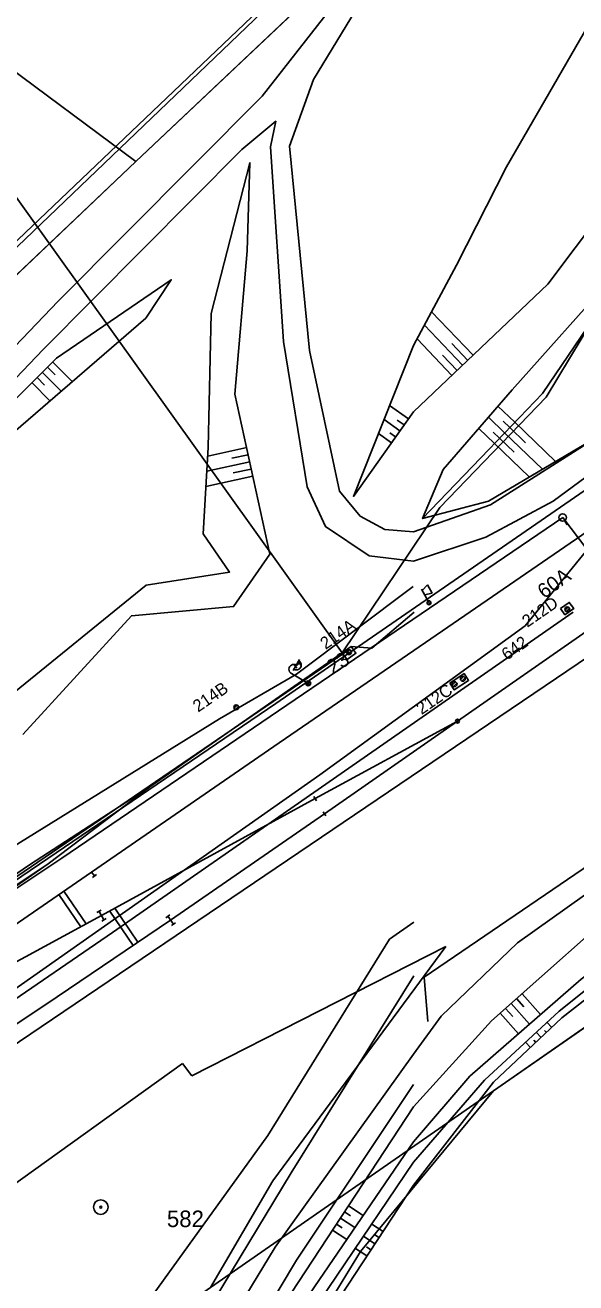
# Model space of a CAD drawing. Extents: x -469926 to -462499, y -1098642 to -1092733.
# Drawn here: x -467939.8 to -467883.4, y -1097204.1 to -1097075.1 of the extents above; entities that cross this region are included whole.
import ezdxf

# ---------------------------------------------------------------- set-up
doc = ezdxf.new("R2010")
doc.units = 0
for name, color, linetype in [('Vrstva 1', 7, 'Continuous'), ('Vrstva 10', 7, 'Continuous'), ('Vrstva 11', 7, 'Continuous'), ('Vrstva 12', 7, 'Continuous'), ('Vrstva 13', 7, 'Continuous'), ('Vrstva 14', 7, 'Continuous'), ('Vrstva 16', 7, 'Continuous'), ('Vrstva 18', 7, 'Continuous'), ('Vrstva 20', 7, 'Continuous'), ('Vrstva 22', 7, 'Continuous'), ('Vrstva 24', 7, 'Continuous'), ('Vrstva 4', 7, 'Continuous'), ('Vrstva 44', 7, 'Continuous'), ('Vrstva 46', 7, 'Continuous'), ('Vrstva 48', 7, 'Continuous'), ('Vrstva 49', 7, 'Continuous'), ('Vrstva 50', 7, 'Continuous'), ('Vrstva 51', 7, 'Continuous'), ('Vrstva 52', 7, 'Continuous'), ('Vrstva 58', 7, 'Continuous'), ('Vrstva 6', 7, 'Continuous'), ('Vrstva 62', 7, 'Continuous'), ('Vrstva 7', 7, 'Continuous'), ('Vrstva 8', 7, 'Continuous'), ('Vrstva 9', 7, 'Continuous')]:
    doc.layers.add(name, color=color, linetype=linetype)

msp = doc.modelspace()

# ---------------------------------------------------------------- linework, layer by layer
at = {"layer": 'Vrstva 1'}
for p, q in [((-467989.69, -1097043.58), (-467928.45, -1097089.1)), ((-467928.45, -1097089.1), (-467908.65, -1097070.35)), ((-467943.25, -1097103.13), (-467928.45, -1097089.1)), ((-467896.68, -1097169.57), (-467914.42, -1097193.58)), ((-467891.79, -1097184.36), (-467876.44, -1097173.68)), ((-467920.81, -1097204.53), (-467891.79, -1097184.36)), ((-467905.43, -1097200.83), (-467891.79, -1097184.36)), ((-467914.42, -1097193.58), (-467920.81, -1097204.53)), ((-467929.89, -1097240.9), (-467905.43, -1097200.83))]:
    msp.add_line(p, q, dxfattribs=at)
for points in [[(-467945.64, -1097180.83), (-467936.54, -1097174.73), (-467924.9, -1097166.87), (-467909.13, -1097155.97), (-467895.49, -1097146.47), (-467881.85, -1097136.97), (-467871.21, -1097129.57), (-467863.56, -1097124.23), (-467841.77, -1097109.09), (-467836.63, -1097105.54)], [(-468217.47, -1097356.75), (-468204.68, -1097347.95), (-468182.85, -1097332.97), (-468156.21, -1097314.7), (-468129.9, -1097296.64), (-468099.54, -1097275.85), (-468079.05, -1097261.81), (-468045.03, -1097238.52), (-468020.97, -1097222.06), (-468000.84, -1097208.3), (-467980.52, -1097194.42), (-467966.8, -1097185.05), (-467953.06, -1097175.69), (-467941.5, -1097167.79), (-467933, -1097161.95), (-467914.31, -1097149.08), (-467898.21, -1097138.03), (-467875.88, -1097122.7)], [(-467966.8, -1097185.05), (-467952.12, -1097177.26), (-467939.79, -1097170.63), (-467931.99, -1097166.4), (-467910.09, -1097154.4), (-467895.49, -1097146.47)]]:
    msp.add_lwpolyline(points, dxfattribs=at)
at = {"layer": 'Vrstva 10'}
for points in [[(-467598.73, -1096982.29), (-467649.9, -1097017.76), (-467674.64, -1097034.59), (-467690.63, -1097045.08), (-467701.48, -1097052.6), (-467724.66, -1097068.66), (-467747.92, -1097084.78), (-467770.93, -1097100.72), (-467793.76, -1097116.47), (-467815.79, -1097131.29), (-467870.41, -1097169.38), (-467873.68, -1097171.54), (-467876.44, -1097173.68), (-467891.79, -1097184.36), (-467920.81, -1097204.53), (-467935.93, -1097215.1), (-467938.26, -1097219.13)], [(-468106.54, -1097241.83), (-468085.57, -1097227.82), (-468070.95, -1097216.22), (-468056.28, -1097202.95), (-468041.45, -1097189.53), (-468033.35, -1097182.53), (-468026.54, -1097176.64), (-468009.92, -1097160.69), (-468003.75, -1097155.47), (-467996.13, -1097149.03), (-467981.56, -1097135.22), (-467967.27, -1097122.08), (-467943.25, -1097103.13), (-467928.45, -1097089.1), (-467908.65, -1097070.35), (-467899.87, -1097063.93), (-467897.84, -1097062.44), (-467888.22, -1097049.59)]]:
    msp.add_lwpolyline(points, dxfattribs=at)
at = {"layer": 'Vrstva 11'}
for p, q in [((-467884.47, -1097135.09), (-467884.15, -1097134.77)), ((-467884.34, -1097135.22), (-467884.02, -1097134.9)), ((-467906.84, -1097139.49), (-467906.52, -1097139.17)), ((-467906.71, -1097139.62), (-467906.38, -1097139.3)), ((-467895.18, -1097142.22), (-467894.86, -1097141.9)), ((-467895.05, -1097142.36), (-467894.72, -1097142.03)), ((-467896.02, -1097142.76), (-467895.7, -1097142.44)), ((-467895.89, -1097142.9), (-467895.56, -1097142.57)), ((-467918.4, -1097145.15), (-467918.08, -1097144.82)), ((-467918.27, -1097145.28), (-467917.94, -1097144.95))]:
    msp.add_line(p, q, dxfattribs=at)
for centre in [(-467884.24, -1097135), (-467906.61, -1097139.4), (-467894.95, -1097142.13), (-467895.79, -1097142.67), (-467918.17, -1097145.05)]:
    msp.add_circle(centre, 0.25, dxfattribs=at)
at = {"layer": 'Vrstva 12'}
for p, q in [((-467945.97, -1097102.26), (-467787.93, -1096951.6)), ((-467912.26, -1097140.62), (-467911.96, -1097141.02)), ((-467911.71, -1097140.52), (-467912.11, -1097140.82)), ((-467911.91, -1097140.67), (-467911.91, -1097140.67)), ((-467911.86, -1097140.32), (-467911.56, -1097140.72))]:
    msp.add_line(p, q, dxfattribs=at)
for points in [[(-467884.92, -1097134.93), (-467884.03, -1097134.29), (-467883.58, -1097134.92), (-467884.48, -1097135.56)], [(-467907.32, -1097139.46), (-467906.4, -1097138.8), (-467905.9, -1097139.51), (-467906.81, -1097140.15)], [(-467896.29, -1097142.56), (-467894.82, -1097141.59), (-467894.36, -1097142.3), (-467895.83, -1097143.26)]]:
    msp.add_lwpolyline(points, close=True, dxfattribs=at)
at = {"layer": 'Vrstva 13'}
for points in [[(-467900, -1097180.6), (-467897.17, -1097176.71), (-467889.34, -1097169.18), (-467875.61, -1097159.42), (-467858.94, -1097148.38), (-467843.47, -1097138.96), (-467822.08, -1097123.44), (-467793.53, -1097103.7), (-467762.79, -1097082.62), (-467723.39, -1097055.6), (-467688.2, -1097031.21), (-467649.59, -1097004.79), (-467608.42, -1096976.41)], [(-467802.85, -1097045.05), (-467813.54, -1097051.91), (-467823.21, -1097057.05), (-467831.38, -1097062.89), (-467836.3, -1097068.2), (-467840.48, -1097075.45), (-467845.73, -1097084.78), (-467853.44, -1097093.52), (-467868.5, -1097107.81), (-467880.8, -1097117.11), (-467892.12, -1097124.29), (-467900, -1097127.05)], [(-467900, -1097130.08), (-467892.59, -1097127.61), (-467885.68, -1097123.92), (-467876.96, -1097117.5), (-467864.41, -1097107.4), (-467849.54, -1097093.34), (-467840.88, -1097081.57), (-467834.34, -1097070.03), (-467830.27, -1097065.27), (-467824.6, -1097061.44), (-467816.63, -1097056.78)], [(-467900, -1097058.68), (-467907.63, -1097072.28), (-467915.53, -1097082.4), (-467936.42, -1097103.42), (-467956.43, -1097124.3), (-467965.95, -1097134.82), (-467969.99, -1097137.56), (-467981.93, -1097142.3)], [(-467900, -1097127.05), (-467902.95, -1097126.81), (-467905.47, -1097125.44), (-467907.57, -1097122.89), (-467910.66, -1097108.48), (-467912.7, -1097087.52), (-467910.26, -1097080.69), (-467905.93, -1097073.62), (-467900, -1097063.45)], [(-467977.21, -1097144.35), (-467967.77, -1097139.24), (-467963.45, -1097135.99), (-467954.06, -1097125.22), (-467937.98, -1097108.35), (-467917.61, -1097087.87), (-467914.12, -1097084.97), (-467914.66, -1097087.58), (-467913.32, -1097107.56), (-467910.9, -1097122.46), (-467909.01, -1097126.52), (-467904.55, -1097129.52), (-467900, -1097130.08)], [(-468153.74, -1097404.19), (-468131.34, -1097396.18), (-468101.34, -1097385.71), (-468071.87, -1097370.73), (-468051.23, -1097355.9), (-468027.11, -1097339.21), (-468013.4, -1097329.09), (-467988.91, -1097306.52), (-467971.62, -1097287.33), (-467951.86, -1097261.84), (-467934.55, -1097233.96), (-467914.18, -1097200.4), (-467900, -1097180.6)], [(-467900, -1097183.72), (-467912.01, -1097201.74), (-467932.37, -1097235.8), (-467949.22, -1097262.45), (-467968.98, -1097288.16), (-467987.42, -1097308.1), (-468011.43, -1097330.06), (-468025.42, -1097340.91), (-468049.2, -1097357.58), (-468069.25, -1097371.97), (-468099.77, -1097387.8), (-468135.21, -1097400.51), (-468151.73, -1097407.51)]]:
    msp.add_lwpolyline(points, dxfattribs=at)
at = {"layer": 'Vrstva 14'}
msp.add_lwpolyline([(-468225.08, -1097347.66), (-468115.02, -1097247.23), (-467946.3, -1097103.25), (-467838.63, -1097000.12)], dxfattribs=at)
at = {"layer": 'Vrstva 16'}
msp.add_line((-467884.52, -1097125.91), (-467884.26, -1097126.34), dxfattribs=at)
msp.add_circle((-467884.71, -1097125.59), 0.378, dxfattribs=at)
at = {"layer": 'Vrstva 18'}
for p, q in [((-467933, -1097161.95), (-467933, -1097161.95)), ((-467933, -1097161.95), (-467932.7, -1097162.34)), ((-467932.5, -1097162.19), (-467932.9, -1097162.49)), ((-467932.46, -1097166.1), (-467932.03, -1097165.84)), ((-467932.24, -1097165.97), (-467931.73, -1097166.83)), ((-467925.4, -1097166.62), (-467924.99, -1097166.32)), ((-467925.2, -1097166.47), (-467924.61, -1097167.28)), ((-467931.95, -1097166.96), (-467931.52, -1097166.7)), ((-467924.81, -1097167.43), (-467924.4, -1097167.13))]:
    msp.add_line(p, q, dxfattribs=at)
at = {"layer": 'Vrstva 20'}
msp.add_lwpolyline([(-467898.53, -1097177.25), (-467898.92, -1097172.7), (-467750.16, -1097071.31), (-467710.1, -1097043.92), (-467659.44, -1097008.91), (-467601.25, -1096969.18), (-467576.17, -1096956.63), (-467559.87, -1096944.52), (-467546.18, -1096931.64), (-467506.1, -1096903.82), (-467451.19, -1096865.6), (-467389.34, -1096822.85), (-467331.14, -1096782.86), (-467269.83, -1096740.82), (-467245.75, -1096727.72), (-467237.39, -1096726.88), (-467228.65, -1096727.98), (-467203.72, -1096744.02), (-467183.73, -1096749.88), (-467175.02, -1096748.65), (-467161.6, -1096742.85), (-467144.51, -1096733.78)], dxfattribs=at)
at = {"layer": 'Vrstva 22'}
for p, q in [((-467899.18, -1097132.93), (-467898.51, -1097134.16)), ((-467899.11, -1097133.07), (-467898.58, -1097132.49)), ((-467898.58, -1097132.49), (-467898.1, -1097133.36)), ((-467898.1, -1097133.36), (-467898.87, -1097133.51)), ((-467898.55, -1097134.47), (-467898.45, -1097134.14)), ((-467898.36, -1097134.52), (-467898.26, -1097134.2))]:
    msp.add_line(p, q, dxfattribs=at)
for radius in [0.2, 0.201]:
    msp.add_circle((-467898.41, -1097134.33), radius, dxfattribs=at)
at = {"layer": 'Vrstva 24'}
for radius in [0.75, 0.1]:
    msp.add_circle((-467932.06, -1097196.29), radius, dxfattribs=at)
at = {"layer": 'Vrstva 4'}
for p, q in [((-467896.68, -1097169.57), (-467922.72, -1097182.82)), ((-467923.69, -1097181.57), (-467949.05, -1097199.77)), ((-467922.72, -1097182.82), (-467923.69, -1097181.57))]:
    msp.add_line(p, q, dxfattribs=at)
at = {"layer": 'Vrstva 44'}
for p, q in [((-467936.06, -1097160.5), (-467884.71, -1097125.59)), ((-467884.71, -1097125.59), (-467880.37, -1097131.31)), ((-467930.84, -1097168.12), (-467883.64, -1097135.3)), ((-467986.15, -1097193.98), (-467936.06, -1097160.5)), ((-467979.65, -1097201.54), (-467930.84, -1097168.12))]:
    msp.add_line(p, q, dxfattribs=at)
at = {"layer": 'Vrstva 46'}
msp.add_line((-467943.44, -1097181.36), (-467880.8, -1097138.99), dxfattribs=at)
at = {"layer": 'Vrstva 48'}
for points in [[(-467893.9, -1097108.96), (-467898.14, -1097104.49)], [(-467894.98, -1097109.99), (-467898.89, -1097105.88)], [(-467896.07, -1097111.03), (-467899.64, -1097107.27)], [(-467894.44, -1097109.48), (-467896.07, -1097107.76)], [(-467936.98, -1097109.66), (-467934.99, -1097111.66)], [(-467895.53, -1097110.51), (-467897.02, -1097108.94)], [(-467938.04, -1097110.72), (-467936.13, -1097112.64)], [(-467937.51, -1097110.19), (-467936.73, -1097110.98)], [(-467939.1, -1097111.78), (-467937.27, -1097113.62)], [(-467938.58, -1097111.25), (-467937.82, -1097112.01)], [(-467900.52, -1097115.49), (-467902.45, -1097114.12)], [(-467889.62, -1097115.83), (-467891.34, -1097114.18)], [(-467901.39, -1097116.72), (-467903.02, -1097115.56)], [(-467900.96, -1097116.1), (-467901.67, -1097115.6)], [(-467890.66, -1097116.92), (-467892.32, -1097115.32)], [(-467890.14, -1097116.37), (-467890.82, -1097115.73)], [(-467889.62, -1097115.83), (-467885.44, -1097119.85)], [(-467902.26, -1097117.94), (-467903.6, -1097116.99)], [(-467901.83, -1097117.33), (-467902.42, -1097116.91)], [(-467891.7, -1097118), (-467893.31, -1097116.45)], [(-467891.18, -1097117.46), (-467891.84, -1097116.83)], [(-467891.18, -1097117.46), (-467889.69, -1097118.89)], [(-467890.66, -1097116.92), (-467886.79, -1097120.64)], [(-467890.14, -1097116.37), (-467888.53, -1097117.92)], [(-467917.1, -1097118.42), (-467921.09, -1097119.29)], [(-467891.7, -1097118), (-467888.13, -1097121.43)], [(-467916.79, -1097119.89), (-467921.19, -1097120.84)], [(-467916.95, -1097119.15), (-467918.62, -1097119.52)], [(-467916.47, -1097121.35), (-467921.28, -1097122.4)], [(-467916.63, -1097120.62), (-467918.47, -1097121.02)], [(-467889.99, -1097175.41), (-467888.12, -1097177.52)], [(-467889.43, -1097174.91), (-467888.68, -1097175.76)], [(-467888.87, -1097174.41), (-467886.99, -1097176.54)], [(-467891.12, -1097176.4), (-467889.25, -1097178.51)], [(-467890.56, -1097175.91), (-467889.81, -1097176.75)], [(-467886.38, -1097178.38), (-467886.57, -1097178.17)], [(-467885.83, -1097177.86), (-467886.32, -1097177.34)], [(-467888.02, -1097179.92), (-467888.52, -1097179.39)], [(-467887.47, -1097179.41), (-467887.67, -1097179.19)], [(-467886.92, -1097178.89), (-467887.42, -1097178.36)]]:
    msp.add_lwpolyline(points, dxfattribs=at)
at = {"layer": 'Vrstva 49'}
for p, q in [((-467945.78, -1097085.71), (-467907.32, -1097139.46)), ((-468021.68, -1097217.74), (-467906.64, -1097139.14))]:
    msp.add_line(p, q, dxfattribs=at)
at = {"layer": 'Vrstva 50'}
for p, q in [((-467886.39, -1097113.26), (-467849.27, -1097051.51)), ((-467897.3, -1097124.55), (-467886.39, -1097113.26)), ((-467907.32, -1097139.46), (-467897.3, -1097124.55))]:
    msp.add_line(p, q, dxfattribs=at)
at = {"layer": 'Vrstva 51'}
for p, q in [((-467914.12, -1097144.65), (-467881.52, -1097122.16)), ((-467978.64, -1097188.49), (-467914.12, -1097144.65))]:
    msp.add_line(p, q, dxfattribs=at)
at = {"layer": 'Vrstva 52'}
for p, q in [((-467888.56, -1097136.69), (-467875.47, -1097120.6)), ((-467909.59, -1097151.98), (-467888.56, -1097136.69)), ((-467950.52, -1097180.71), (-467909.59, -1097151.98))]:
    msp.add_line(p, q, dxfattribs=at)
at = {"layer": 'Vrstva 58'}
msp.add_lwpolyline([(-467898.53, -1097177.25), (-467898.92, -1097172.7), (-467750.16, -1097071.31), (-467710.1, -1097043.92), (-467659.44, -1097008.91), (-467601.25, -1096969.18), (-467576.17, -1096956.63), (-467559.87, -1096944.52), (-467546.18, -1096931.64), (-467506.1, -1096903.82), (-467451.19, -1096865.6), (-467389.34, -1096822.85), (-467331.14, -1096782.86), (-467269.83, -1096740.82), (-467245.75, -1096727.72), (-467237.39, -1096726.88), (-467228.65, -1096727.98), (-467203.72, -1096744.02)], dxfattribs=at)
at = {"layer": 'Vrstva 6'}
for p, q in [((-467912.34, -1097141.28), (-467911.68, -1097140.16)), ((-467911.01, -1097142.47), (-467912.52, -1097141.58)), ((-467910.85, -1097142.83), (-467910.96, -1097142.41)), ((-467910.67, -1097142.81), (-467910.79, -1097142.34))]:
    msp.add_line(p, q, dxfattribs=at)
msp.add_circle((-467910.79, -1097142.59), 0.25, dxfattribs=at)
msp.add_circle((-467910.79, -1097142.59), 0.25, dxfattribs=at)
for centre, start, end in [((-467912.27, -1097141.15), 59.6194, 239.6194), ((-467912.01, -1097140.72), 238.9169, 60.322)]:
    msp.add_arc(centre, 0.5, start, end, dxfattribs=at)
at = {"layer": 'Vrstva 62'}
for p, q in [((-467935.85, -1097163.91), (-467933.56, -1097167.25)), ((-467936.35, -1097164.25), (-467934.09, -1097167.54)), ((-467928.75, -1097169.47), (-467931.14, -1097165.94)), ((-467928.25, -1097169.14), (-467930.61, -1097165.65))]:
    msp.add_line(p, q, dxfattribs=at)
for points in [[(-467900, -1097114.76), (-467886.23, -1097101.68), (-467880.63, -1097094.23), (-467868.84, -1097073.78), (-467845.43, -1097037.21), (-467819.92, -1097003.46), (-467793.02, -1096971.37)], [(-467787.51, -1096974.16), (-467817.51, -1097009.77), (-467843.42, -1097044.46), (-467867.14, -1097082.84), (-467879.41, -1097100.74), (-467889.87, -1097112.49), (-467896.97, -1097120.67), (-467899.07, -1097125.7), (-467892.29, -1097118.61), (-467886.77, -1097112.87), (-467881.5, -1097105.13), (-467879.41, -1097100.74)], [(-467899.07, -1097125.7), (-467892.3, -1097123.9), (-467880.8, -1097117.11), (-467872.6, -1097108.85), (-467855.87, -1097085.14), (-467838.01, -1097053.18), (-467821.51, -1097031.02), (-467800.34, -1097003.64), (-467777.43, -1096977.88)], [(-467900, -1097189.6), (-467894.24, -1097182.87), (-467882.83, -1097172.91), (-467869.21, -1097162.52), (-467845.95, -1097146.5), (-467804.95, -1097118.93), (-467758.24, -1097086.54), (-467716.62, -1097057.29), (-467681.46, -1097033.32), (-467638.85, -1097003.12), (-467602.19, -1096978.67)], [(-467601.24, -1096980.54), (-467636.68, -1097004.58), (-467680.68, -1097034.92), (-467715.73, -1097058.9), (-467757.14, -1097087.33), (-467804.1, -1097119.81), (-467845.84, -1097148.27), (-467871.48, -1097165.62), (-467881.85, -1097173.64), (-467885.08, -1097176.19), (-467892.71, -1097183.28), (-467900, -1097191.69)], [(-467599.91, -1096981.34), (-467635.57, -1097005.53), (-467680.79, -1097036.66), (-467715.02, -1097059.71), (-467756.65, -1097088.13), (-467804.06, -1097120.62), (-467845.86, -1097149.5), (-467873.73, -1097168.23), (-467884.8, -1097176.9), (-467891.81, -1097183.48), (-467900, -1097194.03)], [(-467900, -1097186), (-467891.99, -1097177.18), (-467881.68, -1097168.02), (-467865.48, -1097155.8), (-467846.47, -1097143.77), (-467829.81, -1097132.13), (-467789.04, -1097103.58), (-467743.45, -1097072.34), (-467710.23, -1097049.32), (-467679.52, -1097028.9), (-467647.36, -1097006.29), (-467617.98, -1096985.44)], [(-467822.71, -1096988.5), (-467844.4, -1097016.47), (-467868.53, -1097051.64), (-467890.46, -1097089.63), (-467895.59, -1097099.72), (-467900, -1097107.95)], [(-467940.04, -1097147.83), (-467928.92, -1097135.67), (-467918.45, -1097134.72), (-467914.73, -1097129.35), (-467918.3, -1097112.93), (-467917.05, -1097098.24), (-467916.77, -1097089.23), (-467920.73, -1097104.66), (-467921.04, -1097118.43), (-467921.57, -1097127.25), (-467918.85, -1097131.19), (-467927.39, -1097132.54), (-467941.46, -1097143.95)], [(-467900, -1097114.76), (-467906.16, -1097123.43), (-467900, -1097107.95)], [(-467899.92, -1097135.29), (-467904.28, -1097138.97), (-467906.4, -1097138.8), (-467907.32, -1097139.46), (-467927.02, -1097153.21), (-467939.35, -1097161.2), (-467960.99, -1097176), (-467971.43, -1097181.84), (-467981.37, -1097189.33), (-467984.01, -1097190.73), (-468003.31, -1097203.99), (-467986.24, -1097190.1), (-467959.04, -1097170.7), (-467941.98, -1097159.94), (-467919.9, -1097146.24), (-467912.01, -1097141.65), (-467900.02, -1097132.65)], [(-467927.02, -1097153.21), (-467937.45, -1097161.11), (-467965.77, -1097180.05), (-467982.33, -1097190.74), (-467986.65, -1097195.32), (-468000.76, -1097204.42), (-468020.07, -1097217.35), (-468048.25, -1097236.9), (-468079.42, -1097257.96), (-468101.38, -1097272.51), (-468129.23, -1097292.51), (-468157.95, -1097311.94), (-468182.62, -1097328.06), (-468207.82, -1097345.96), (-468243.54, -1097370.99)], [(-468242.7, -1097371.65), (-468206.98, -1097346.84), (-468181.65, -1097329.61), (-468156.93, -1097312.69), (-468128.46, -1097292.79), (-468100.81, -1097273.67), (-468078.81, -1097258.91), (-468047.47, -1097237.32), (-468019.04, -1097218.2), (-468000.17, -1097205.75), (-467986.58, -1097196.49), (-467982.34, -1097191.21), (-467965.67, -1097180.66), (-467937.45, -1097161.11)], [(-468126.37, -1097386.18), (-468100.46, -1097373.44), (-468081, -1097363.54), (-468060.99, -1097350.72), (-468043.94, -1097338.13), (-468023.1, -1097321.92), (-468004.03, -1097304.5), (-467985.9, -1097283.11), (-467965.43, -1097255.8), (-467946.21, -1097225.73), (-467938.91, -1097217.52), (-467933.84, -1097216.24), (-467928.2, -1097207.32), (-467914.92, -1097188.94), (-467902.45, -1097168.82), (-467899.98, -1097167.08)], [(-467899.95, -1097172.57), (-467912.53, -1097192.78), (-467932.55, -1097225.87), (-467949.1, -1097251.95), (-467962.23, -1097270.27), (-467976.04, -1097287.11), (-467996.5, -1097308.36), (-468014.62, -1097326.07), (-468038.28, -1097344.06), (-468065.37, -1097362.03), (-468081.66, -1097372.07), (-468101.45, -1097382.2), (-468125.07, -1097392.7)], [(-467900, -1097186), (-467917.7, -1097212.98)], [(-467914.04, -1097210.16), (-467900, -1097189.6)], [(-467900, -1097191.69), (-467913.14, -1097211.17)], [(-467908.96, -1097207.66), (-467900, -1097194.03)], [(-467906.66, -1097196.16), (-467905.15, -1097197.15)], [(-467907.48, -1097197.41), (-467906, -1097198.39)], [(-467907.07, -1097196.78), (-467906.47, -1097197.18)], [(-467908.31, -1097198.66), (-467906.84, -1097199.62)], [(-467907.9, -1097198.04), (-467907.31, -1097198.42)], [(-467903.12, -1097198.79), (-467904.28, -1097198.03)], [(-467903.95, -1097200.04), (-467905.12, -1097199.27)], [(-467903.54, -1097199.41), (-467904, -1097199.11)], [(-467904.77, -1097201.29), (-467905.96, -1097200.52)], [(-467904.36, -1097200.67), (-467904.83, -1097200.36)]]:
    msp.add_lwpolyline(points, dxfattribs=at)
msp.add_lwpolyline([(-467957.92, -1097130.57), (-467936.58, -1097109.26), (-467924.83, -1097101.22), (-467927.45, -1097105.15), (-467943.8, -1097119.27)], close=True, dxfattribs=at)
at = {"layer": 'Vrstva 8'}
for p, q in [((-467910.22, -1097154.19), (-467909.96, -1097154.62)), ((-467909.27, -1097155.77), (-467908.98, -1097156.17))]:
    msp.add_line(p, q, dxfattribs=at)
msp.add_circle((-467895.49, -1097146.47), 0.2, dxfattribs=at)

# ---------------------------------------------------------------- texts
at = {"layer": 'Vrstva 11'}
for s, p in [('212D', (-467888.33, -1097136.9)), ('214A', (-467909.02, -1097139.17)), ('214B', (-467922.08, -1097145.6)), ('212C', (-467899.17, -1097145.85))]:
    msp.add_text(s, height=1.25, rotation=34.5693, dxfattribs=at).set_placement(p)
at = {"layer": 'Vrstva 13'}
msp.add_text('60A', height=1.5, rotation=36.0337, dxfattribs=at).set_placement((-467886.6, -1097133.97))
at = {"layer": 'Vrstva 50'}
msp.add_text('582', height=1.7, dxfattribs=at).set_placement((-467925.28, -1097198.34))
at = {"layer": 'Vrstva 7'}
msp.add_text('23', height=1.5, rotation=32.9295, dxfattribs=at).set_placement((-467908.28, -1097141.73))
at = {"layer": 'Vrstva 9'}
msp.add_text('642', height=1.25, rotation=35.4337, dxfattribs=at).set_placement((-467890.41, -1097140.28))

doc.saveas('drawing.dxf')
